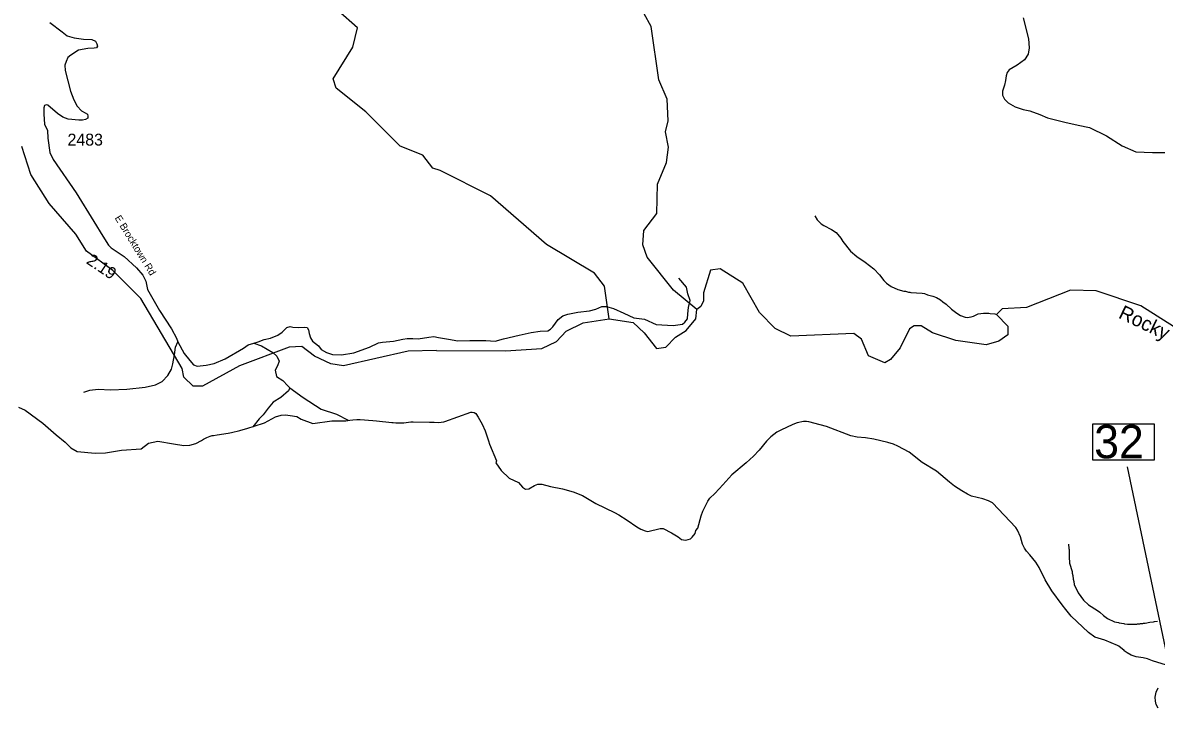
# Model space of a CAD drawing. Extents: x 1248224 to 1454986, y 825081 to 985870.
# Drawn here: x 1367503 to 1379404, y 836266 to 843465 of the extents above; entities that cross this region are included whole.
import ezdxf

# ---------------------------------------------------------------- set-up
doc = ezdxf.new("R2010")
doc.units = 0
for name, color, linetype in [('Exist Boundary Political CountyLine', 7, 'Continuous'), ('Exist Hydrographic Creek Single Shore', 7, 'Continuous'), ('Exist Hydrographic Creek Single Shore Label', 7, 'Continuous'), ('Exist Hydrographic Misc Water Feature', 7, 'Continuous'), ('Exist Road Non-System Type 51', 7, 'Continuous'), ('Exist Road Secondary Mileage Hundredths English Label', 7, 'Continuous'), ('Exist Road Secondary Structure Standard Bridge Number Label', 7, 'Continuous'), ('Exist Road Secondary Type 41 Attributed', 7, 'Continuous'), ('Exist Road Secondary Type 51 Label', 7, 'Continuous'), ('Exist Road Secondary Type 51 Number Label', 7, 'Continuous')]:
    doc.layers.add(name, color=color, linetype=linetype)

msp = doc.modelspace()

# ---------------------------------------------------------------- linework, layer by layer
at = {"layer": 'Exist Boundary Political CountyLine'}
for points in [[(1367461, 839427), (1367529, 839397), (1367716, 839261), (1367854, 839136), (1367949, 839060), (1368010, 839002), (1368076, 838962), (1368264, 838944), (1368373, 838947), (1368540, 838976), (1368747, 838991), (1368823, 839049), (1368922, 839071), (1369085, 839042), (1369196, 839025), (1369258, 839030), (1369321, 839047)], [(1369321, 839047), (1369379, 839078), (1369402, 839091), (1369422, 839103), (1369438, 839111), (1369470, 839124), (1369482, 839128), (1369491, 839130), (1369507, 839131), (1369545, 839137), (1369659, 839154), (1369697, 839161), (1369782, 839182), (1369868, 839206), (1369935, 839227), (1370042, 839263), (1370159, 839325), (1370218, 839343), (1370261, 839347), (1370312, 839340), (1370381, 839329), (1370428, 839303), (1370550, 839256), (1370749, 839285), (1370895, 839286), (1370939, 839293), (1370969, 839296), (1371011, 839297), (1371045, 839297), (1371181, 839288), (1371219, 839283), (1371378, 839268), (1371392, 839266), (1371420, 839263), (1371470, 839264), (1371494, 839265), (1371506, 839265), (1371579, 839274), (1371601, 839275), (1371775, 839272), (1371824, 839269), (1371869, 839268), (1371925, 839275), (1371934, 839278), (1372208, 839376), (1372223, 839376), (1372242, 839372), (1372261, 839361), (1372286, 839323), (1372328, 839249), (1372358, 839179), (1372393, 839073), (1372404, 839041), (1372477, 838863), (1372472, 838842), (1372527, 838762), (1372612, 838683), (1372709, 838636), (1372752, 838588), (1372783, 838568), (1372816, 838571), (1372876, 838607), (1372912, 838619), (1372952, 838620), (1373045, 838596), (1373172, 838572), (1373281, 838540), (1373382, 838499), (1373520, 838418), (1373715, 838323), (1373760, 838298), (1373850, 838241), (1373950, 838171), (1373993, 838147), (1374039, 838129), (1374067, 838124), (1374195, 838154), (1374226, 838155), (1374313, 838108), (1374384, 838065), (1374420, 838037), (1374460, 838033), (1374489, 838037), (1374514, 838047), (1374531, 838062), (1374563, 838102), (1374569, 838132), (1374592, 838156), (1374625, 838288), (1374644, 838336), (1374697, 838442), (1374697, 838442), (1374717, 838471), (1374768, 838522), (1374815, 838570), (1374854, 838613)], [(1379512, 836719), (1379364, 836764), (1379310, 836785), (1379266, 836797), (1379194, 836805), (1379140, 836825), (1379098, 836849), (1379067, 836869), (1379066, 836873), (1379009, 836920), (1378997, 836927), (1378865, 836982), (1378760, 837012), (1378692, 837063), (1378512, 837235), (1378467, 837286), (1378454, 837302), (1378417, 837351), (1378308, 837500), (1378239, 837615), (1378174, 837743), (1378140, 837799), (1378078, 837876), (1378040, 837916), (1378019, 837946), (1378001, 837988), (1377977, 838068), (1377947, 838137), (1377930, 838165), (1377684, 838422), (1377643, 838443), (1377583, 838464), (1377465, 838494), (1377422, 838514), (1377362, 838550), (1377286, 838600), (1377232, 838641), (1377095, 838755), (1376947, 838847), (1376809, 838954), (1376690, 839020), (1376646, 839039), (1376584, 839058), (1376438, 839093), (1376351, 839106), (1376265, 839113), (1376196, 839126), (1375941, 839225), (1375877, 839244), (1375755, 839274), (1375731, 839278), (1375702, 839277), (1375633, 839264), (1375589, 839247), (1375462, 839185), (1375422, 839165), (1375358, 839118), (1375311, 839070), (1375236, 838977), (1375177, 838915), (1375099, 838842), (1374948, 838717), (1374854, 838613)], [(1379423, 836266), (1379404, 836305), (1379394, 836341), (1379392, 836382), (1379402, 836437), (1379424, 836480)]]:
    msp.add_lwpolyline(points, dxfattribs=at)
at = {"layer": 'Exist Hydrographic Creek Single Shore'}
msp.add_lwpolyline([(1379926, 840059), (1379243, 840490), (1378771, 840650), (1378504, 840655), (1378042, 840474), (1377785, 840459), (1377728, 840402), (1377846, 840278), (1377844, 840186), (1377751, 840119), (1377617, 840082), (1377301, 840128), (1377053, 840209), (1376937, 840280), (1376862, 840281), (1376812, 840250), (1376716, 840051), (1376613, 839929), (1376554, 839894), (1376381, 839966), (1376309, 840141), (1376227, 840202), (1375568, 840173), (1375402, 840252), (1375239, 840422), (1375062, 840728), (1374824, 840880), (1374723, 840866), (1374652, 840628), (1374650, 840543), (1374624, 840484), (1374581, 840452)], dxfattribs=at)
at = {"layer": 'Exist Hydrographic Misc Water Feature'}
for points in [[(1371885, 841911), (1371810, 841936), (1371705, 842072), (1371465, 842169), (1371106, 842528), (1370795, 842777), (1370764, 842876), (1370971, 843207), (1371017, 843412), (1370813, 843594), (1370598, 843690), (1370525, 843767), (1370430, 844019), (1370408, 844154), (1370282, 844455)], [(1374581, 840452), (1374335, 840657), (1374059, 841004), (1374012, 841133), (1374023, 841281), (1374160, 841462), (1374167, 841770), (1374263, 841995), (1374283, 842158), (1374253, 842320), (1374281, 842434), (1374269, 842661), (1374181, 842863), (1374101, 843423), (1374029, 843559)], [(1371846, 840024), (1371551, 840017), (1370872, 839863), (1370739, 839883), (1370566, 839962), (1370435, 840066), (1370301, 840059), (1369780, 839862), (1369392, 839647), (1369292, 839649), (1369194, 839743), (1369179, 839835), (1368745, 840569), (1368451, 840861), (1368172, 841067), (1368060, 841243), (1367783, 841567), (1367590, 841870), (1367496, 842164)], [(1373662, 840356), (1373611, 840698), (1373505, 840835), (1373003, 841137), (1372413, 841648), (1371885, 841911)], [(1375821, 841436), (1375844, 841394), (1375887, 841353), (1375915, 841334), (1375996, 841294), (1376045, 841261), (1376094, 841202), (1376115, 841167), (1376192, 841065), (1376259, 841011), (1376348, 840951), (1376440, 840879), (1376499, 840818), (1376543, 840758), (1376572, 840728), (1376620, 840695), (1376691, 840663), (1376754, 840645), (1376770, 840645), (1376802, 840636), (1376818, 840636), (1376826, 840631), (1376946, 840624), (1376970, 840620), (1377002, 840607), (1377057, 840594), (1377097, 840579), (1377138, 840556), (1377164, 840533), (1377199, 840508), (1377254, 840455), (1377309, 840413), (1377348, 840390), (1377396, 840373), (1377420, 840369), (1377460, 840376), (1377484, 840383), (1377533, 840406), (1377589, 840416), (1377645, 840415), (1377661, 840411), (1377709, 840407), (1377728, 840402)], [(1373662, 840356), (1373911, 840318), (1374026, 840207), (1374156, 840044), (1374256, 840058), (1374358, 840164), (1374468, 840231), (1374571, 840354), (1374581, 840452)], [(1371846, 840024), (1372571, 840020), (1372955, 840045), (1373107, 840117), (1373209, 840224), (1373386, 840312), (1373662, 840356)], [(1378481, 837991), (1378486, 837943), (1378490, 837935), (1378490, 837855), (1378494, 837791), (1378520, 837702), (1378520, 837686), (1378527, 837662), (1378527, 837646), (1378531, 837638), (1378530, 837622), (1378538, 837598), (1378541, 837566), (1378585, 837477), (1378639, 837403), (1378692, 837354), (1378786, 837294), (1378812, 837275), (1378849, 837240), (1378892, 837209), (1378964, 837175), (1379007, 837166), (1379015, 837162), (1379063, 837157), (1379071, 837153), (1379103, 837150), (1379199, 837149), (1379207, 837153), (1379231, 837153), (1379239, 837156), (1379263, 837156), (1379271, 837160), (1379287, 837159), (1379336, 837170), (1379376, 837173), (1379384, 837177), (1379416, 837180)]]:
    msp.add_lwpolyline(points, dxfattribs=at)
at = {"layer": 'Exist Road Non-System Type 51'}
for points in [[(1368144, 839584), (1368210, 839607), (1368297, 839616), (1368425, 839611), (1368597, 839618), (1368791, 839639), (1368899, 839664), (1368967, 839698), (1369027, 839760), (1369066, 839827), (1369080, 839882), (1369098, 839978), (1369109, 840056), (1369131, 840112)], [(1369930, 840100), (1370012, 840072), (1370131, 840003), (1370172, 839962), (1370195, 839912), (1370179, 839863), (1370153, 839818), (1370167, 839749), (1370234, 839708), (1370288, 839653), (1370309, 839632), (1370295, 839598), (1370215, 839531), (1370133, 839481), (1370080, 839419), (1370028, 839348), (1369986, 839305), (1369921, 839222)], [(1370309, 839632), (1370449, 839529), (1370636, 839408), (1370797, 839355), (1370919, 839290)]]:
    msp.add_lwpolyline(points, dxfattribs=at)
at = {"layer": 'Exist Road Secondary Structure Standard Bridge Number Label'}
msp.add_line((1379604, 836400), (1379102, 838800), dxfattribs=at)
msp.add_lwpolyline([(1378739, 839254), (1379383, 839254), (1379383, 838872), (1378739, 838872)], close=True, dxfattribs=at)
at = {"layer": 'Exist Road Secondary Type 41 Attributed'}
for points in [[(1367789, 843467), (1367917, 843368), (1367972, 843325), (1368045, 843304), (1368143, 843291), (1368229, 843287), (1368269, 843270), (1368282, 843243), (1368290, 843218), (1368280, 843202), (1368253, 843196), (1368186, 843194), (1368089, 843175), (1368009, 843125), (1367978, 843099), (1367959, 843058), (1367947, 843018), (1367949, 842961), (1368007, 842747), (1368041, 842654), (1368077, 842589), (1368121, 842540), (1368160, 842517), (1368184, 842505), (1368188, 842484), (1368186, 842463), (1368163, 842448), (1368133, 842440), (1368093, 842440), (1367982, 842453), (1367926, 842473), (1367869, 842511), (1367768, 842597), (1367749, 842603), (1367731, 842595), (1367724, 842572), (1367726, 842505), (1367731, 842398), (1367764, 842333), (1367768, 842251), (1367789, 842101), (1367825, 842028), (1368066, 841678), (1368251, 841378), (1368346, 841223), (1368406, 841129), (1368434, 841099), (1368568, 841009), (1368700, 840891), (1368766, 840813), (1368795, 840752), (1368814, 840664), (1368940, 840442), (1369064, 840250), (1369118, 840152), (1369131, 840112), (1369198, 839991), (1369257, 839919), (1369297, 839871), (1369336, 839857), (1369429, 839869), (1369512, 839888), (1369630, 839934), (1369821, 840047), (1369871, 840083), (1369930, 840100), (1369976, 840112), (1370037, 840139), (1370106, 840152), (1370183, 840185), (1370229, 840215), (1370276, 840265), (1370313, 840273), (1370340, 840267), (1370401, 840265), (1370457, 840267), (1370489, 840263), (1370504, 840240), (1370512, 840202), (1370526, 840156), (1370545, 840121), (1370608, 840070), (1370638, 840033), (1370694, 840001), (1370757, 839982), (1370852, 839978), (1370979, 839997), (1371145, 840056), (1371239, 840102), (1371281, 840110), (1371395, 840120), (1371495, 840141), (1371541, 840150), (1371599, 840150), (1371654, 840144)], [(1378005, 843514), (1378063, 843294), (1378069, 843200), (1378058, 843133), (1378019, 843074), (1377944, 843019), (1377859, 842969), (1377838, 842943), (1377827, 842905), (1377821, 842858), (1377812, 842808), (1377791, 842746), (1377791, 842702), (1377812, 842661), (1377850, 842623), (1377923, 842582), (1378005, 842553), (1378076, 842538), (1378181, 842500), (1378263, 842465), (1378445, 842421), (1378583, 842387), (1378704, 842365), (1378880, 842276), (1379044, 842173), (1379190, 842107), (1379365, 842102), (1379715, 842103)], [(1371654, 840144), (1371767, 840164), (1371818, 840169), (1371868, 840160), (1371975, 840141), (1372071, 840125), (1372199, 840129), (1372365, 840129), (1372463, 840120), (1372552, 840144), (1372714, 840185), (1372842, 840211), (1372935, 840225), (1373016, 840230), (1373043, 840248), (1373069, 840272), (1373125, 840348), (1373175, 840386), (1373226, 840403), (1373333, 840425), (1373454, 840439), (1373520, 840455), (1373584, 840483), (1373631, 840484), (1373705, 840462), (1373814, 840413), (1373919, 840367), (1374032, 840353), (1374155, 840296), (1374331, 840284), (1374431, 840299), (1374456, 840319), (1374482, 840355), (1374485, 840406), (1374493, 840473), (1374511, 840549), (1374485, 840618), (1374471, 840689), (1374393, 840783)]]:
    msp.add_lwpolyline(points, dxfattribs=at)

# ---------------------------------------------------------------- texts
at = {"layer": 'Exist Hydrographic Creek Single Shore Label'}
msp.add_text('Rocky', height=150, rotation=334.4325, dxfattribs=at).set_placement((1378997, 840369))
at = {"layer": 'Exist Road Secondary Mileage Hundredths English Label'}
msp.add_text('2.19', height=125, rotation=326.1006, dxfattribs=at).set_placement((1368163, 840943))
at = {"layer": 'Exist Road Secondary Structure Standard Bridge Number Label'}
msp.add_text('32', height=350, dxfattribs=at).set_placement((1378752, 838891))
at = {"layer": 'Exist Road Secondary Type 51 Label'}
msp.add_text('E Brocktown Rd', height=75, rotation=301.5926, dxfattribs=at).set_placement((1368467, 841414))
at = {"layer": 'Exist Road Secondary Type 51 Number Label'}
msp.add_text('2483', height=125, dxfattribs=at).set_placement((1367974, 842174))

doc.saveas('drawing.dxf')
